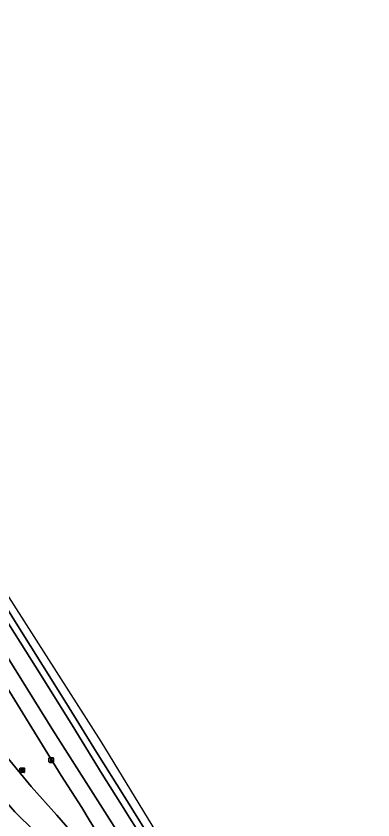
# Model space of a CAD drawing. Extents: x 158132 to 159664, y 385256 to 387218.
# Drawn here: x 159566.2 to 159644.4, y 385997.5 to 386173.3 of the extents above; entities that cross this region are included whole.
import ezdxf

# ---------------------------------------------------------------- set-up
doc = ezdxf.new("R2010")
doc.units = 0
for name, color, linetype in [('IMGEO_Berm_groen', 7, 'Continuous'), ('IMGEO_Berm_open', 7, 'Continuous'), ('IMGEO_Lichtmast', 7, 'Continuous'), ('IMGEO_Rijbaan_lokaal_open', 7, 'Continuous'), ('IMGEO_Rijbaan_regionaal_gesloten', 7, 'Continuous'), ('IMGEO_Rioolput', 7, 'Continuous'), ('IMGEO_Voetpad_open', 7, 'Continuous')]:
    doc.layers.add(name, color=color, linetype=linetype)

msp = doc.modelspace()

# ---------------------------------------------------------------- linework, layer by layer
at = {"layer": 'IMGEO_Berm_groen'}
for points in [[(159414.26, 386250), (159436.59, 386214.4), (159439.54, 386209.69), (159448.05, 386195.73), (159475.22, 386152.38), (159491.48, 386126.22), (159502.05, 386109.41), (159508, 386099.84), (159516.81, 386085.74), (159529, 386066.43), (159540.85, 386047.51), (159556.31, 386022.84), (159559.61, 386017.48), (159563.84, 386011.73), (159569.52, 386004.79), (159575.2, 385998.55), (159579.93, 385993.03)], [(159587.29, 385989.43), (159582.27, 385997.49), (159580.65, 386000.22), (159576.14, 386007.18), (159545.8, 386056.24), (159529.01, 386083.07), (159517.3, 386101.88), (159503.23, 386124.33), (159496.38, 386135.29), (159490.64, 386144.47), (159476.21, 386167.57), (159463.53, 386187.91), (159450.9, 386207.96), (159427.26, 386246.56)]]:
    msp.add_lwpolyline(points, dxfattribs=at)
at = {"layer": 'IMGEO_Berm_open'}
for points in [[(159504.21, 386139.91), (159502.82, 386139.09), (159504.13, 386136.95), (159515.24, 386119.37), (159527.94, 386099.13), (159539.95, 386079.66), (159544.83, 386071.88), (159552.34, 386059.81), (159557.92, 386051.07), (159563.77, 386041.66), (159571.72, 386029.07), (159578.52, 386018.19), (159585.11, 386007.52), (159589.83, 386000), (159590.29, 385999.26), (159593.4, 385994.27)], [(159596.65, 385991.91), (159591.61, 386000), (159589.94, 386002.67), (159583.89, 386012.3), (159577.31, 386022.91), (159572, 386031.31), (159566.63, 386039.95), (159560.34, 386049.89), (159555.03, 386058.37), (159548.43, 386068.97), (159541.65, 386079.99), (159529.08, 386100.05), (159519.79, 386114.96), (159510.6, 386129.62), (159504.21, 386139.91)]]:
    msp.add_lwpolyline(points, dxfattribs=at)
at = {"layer": 'IMGEO_Lichtmast'}
for p, q in [((159573.45, 386010.18), (159573.45, 386010.98)), ((159573.45, 386010.98), (159573.45, 386010.18)), ((159573.55, 386011.08), (159574.34, 386011.08)), ((159574.34, 386011.08), (159573.55, 386011.08)), ((159574.44, 386010.98), (159574.44, 386010.18)), ((159574.44, 386010.18), (159574.44, 386010.98)), ((159574.34, 386010.08), (159573.55, 386010.08)), ((159573.55, 386010.08), (159574.34, 386010.08))]:
    msp.add_line(p, q, dxfattribs=at)
msp.add_lwpolyline([(159573.87, 386010.96), (159574.02, 386010.96), (159574.02, 386010.21), (159573.87, 386010.21), (159573.87, 386010.96)], dxfattribs=at)
for centre, start, end in [((159573.55, 386010.98), 90, 180), ((159573.55, 386010.98), 90, 180), ((159574.34, 386010.98), 0, 90), ((159574.34, 386010.98), 360, 90), ((159573.55, 386010.18), 180, 270), ((159573.55, 386010.18), 180, 270), ((159574.34, 386010.18), 270, 0), ((159574.34, 386010.18), 270, 0)]:
    msp.add_arc(centre, 0.1, start, end, dxfattribs=at)
at = {"layer": 'IMGEO_Rijbaan_lokaal_open'}
for points in [[(159579.93, 385993.03), (159575.2, 385998.55), (159569.52, 386004.79), (159563.84, 386011.73), (159559.61, 386017.48), (159556.31, 386022.84), (159540.85, 386047.51), (159529, 386066.43), (159516.81, 386085.74), (159508, 386099.84), (159502.05, 386109.41), (159491.48, 386126.22), (159475.22, 386152.38), (159448.05, 386195.73), (159439.54, 386209.69), (159436.59, 386214.4), (159414.26, 386250), (159392.53, 386284.71)], [(159432.37, 386211.79), (159444.43, 386192.43), (159470.65, 386150.71), (159500, 386103.58), (159501.39, 386101.34), (159511.65, 386084.93), (159524.94, 386063.72), (159539.09, 386041.1), (159548.31, 386026.23), (159559.49, 386008.45), (159564.05, 386001.43), (159565.01, 386000.35), (159565.95, 385999.29), (159579.02, 385986.46)]]:
    msp.add_lwpolyline(points, dxfattribs=at)
at = {"layer": 'IMGEO_Rijbaan_regionaal_gesloten'}
for points in [[(159593.4, 385994.27), (159590.29, 385999.26), (159589.83, 386000), (159585.11, 386007.52), (159578.52, 386018.19), (159571.72, 386029.07), (159563.77, 386041.66), (159557.92, 386051.07), (159552.34, 386059.81), (159544.83, 386071.88), (159539.95, 386079.66), (159527.94, 386099.13), (159515.24, 386119.37), (159504.13, 386136.95), (159502.82, 386139.09), (159499.65, 386137.22), (159520.44, 386103.64), (159574.47, 386016.89), (159600.53, 385975.99)], [(159618.35, 385959.78), (159584.91, 386014.62), (159527.11, 386104.89), (159505.13, 386140.45), (159505.13, 386140.45), (159504.21, 386139.91), (159510.6, 386129.62), (159519.79, 386114.96), (159529.08, 386100.05), (159541.65, 386079.99), (159548.43, 386068.97), (159555.03, 386058.37), (159560.34, 386049.89), (159566.63, 386039.95), (159572, 386031.31), (159577.31, 386022.91), (159583.89, 386012.3), (159589.94, 386002.67), (159591.61, 386000), (159596.65, 385991.91)]]:
    msp.add_lwpolyline(points, dxfattribs=at)
msp.add_lwpolyline([(159499.65, 386137.22), (159496.38, 386135.29), (159503.23, 386124.33), (159517.3, 386101.88), (159529.01, 386083.07), (159545.8, 386056.24), (159576.14, 386007.18), (159580.65, 386000.22), (159582.27, 385997.49), (159587.29, 385989.43), (159590.93, 385983.68), (159593.82, 385978.99), (159596.49, 385974.36), (159598.53, 385971.01), (159611.52, 385949.7), (159641.92, 385897.11), (159642.04, 385896.89), (159644.39, 385899.08), (159644.13, 385899.53), (159600.53, 385975.99), (159574.47, 386016.89), (159520.44, 386103.64)], close=True, dxfattribs=at)
at = {"layer": 'IMGEO_Rioolput'}
for p, q in [((159567.1, 386007.93), (159567.1, 386008.78)), ((159567.18, 386008.86), (159568.03, 386008.86)), ((159568.1, 386008.78), (159568.1, 386007.93)), ((159568.03, 386007.86), (159567.18, 386007.86)), ((159567.36, 386008.35), (159567.36, 386008.36)), ((159567.8, 386008.31), (159567.4, 386008.31)), ((159567.41, 386008.4), (159567.8, 386008.4)), ((159567.59, 386008.64), (159567.62, 386008.64)), ((159567.61, 386008.08), (159567.59, 386008.08)), ((159567.85, 386008.36), (159567.85, 386008.35))]:
    msp.add_line(p, q, dxfattribs=at)
for points in [[(159567.1, 386007.93), (159567.1, 386008.78)], [(159567.18, 386008.86), (159568.03, 386008.86)], [(159568.1, 386008.78), (159568.1, 386007.93)], [(159568.03, 386007.86), (159567.18, 386007.86)]]:
    msp.add_lwpolyline(points, dxfattribs=at)
for centre, radius, start, end in [((159567.18, 386008.78), 0.0765, 91.552, 178.448), ((159567.18, 386008.78), 0.0765, 91.552, 178.448), ((159568.03, 386008.78), 0.0765, 1.552, 88.448), ((159568.03, 386008.78), 0.0765, 1.552, 88.448), ((159567.18, 386007.93), 0.0765, 181.552, 268.448), ((159567.18, 386007.93), 0.0765, 181.552, 268.448), ((159567.4, 386008.36), 0.0403, 85.8775, 175.7526), ((159567.4, 386008.35), 0.0366, 178.938, 274.7102), ((159567.81, 386008.36), 0.0386, 1.7309, 96.639), ((159567.8, 386008.36), 0.043, 264.8664, 352.4533), ((159568.03, 386007.93), 0.0765, 271.552, 358.448), ((159568.03, 386007.93), 0.0765, 271.552, 358.448)]:
    msp.add_arc(centre, radius, start, end, dxfattribs=at)
for centre, major_axis, ratio, start_param, end_param in [((159567.59, 386008.36), (-0.387, 0.002), 0.722429, 4.712389, 7.853982), ((159567.61, 386008.36), (-0.39, 0.002), 0.717154, 1.570796, 4.712389)]:
    msp.add_ellipse(centre, major_axis=major_axis, ratio=ratio, start_param=start_param, end_param=end_param, dxfattribs=at)
at = {"layer": 'IMGEO_Voetpad_open'}
msp.add_lwpolyline([(159579.02, 385986.46), (159565.95, 385999.29), (159565.01, 386000.35), (159564.05, 386001.43), (159559.49, 386008.45), (159548.31, 386026.23), (159539.09, 386041.1), (159524.94, 386063.72), (159511.65, 386084.93), (159501.39, 386101.34), (159500, 386103.58), (159470.65, 386150.71), (159444.43, 386192.43), (159432.37, 386211.79), (159416.04, 386237.98), (159408.52, 386250), (159377.54, 386299.63), (159368.42, 386314.26), (159342.27, 386356.54)], dxfattribs=at)

doc.saveas('drawing.dxf')
